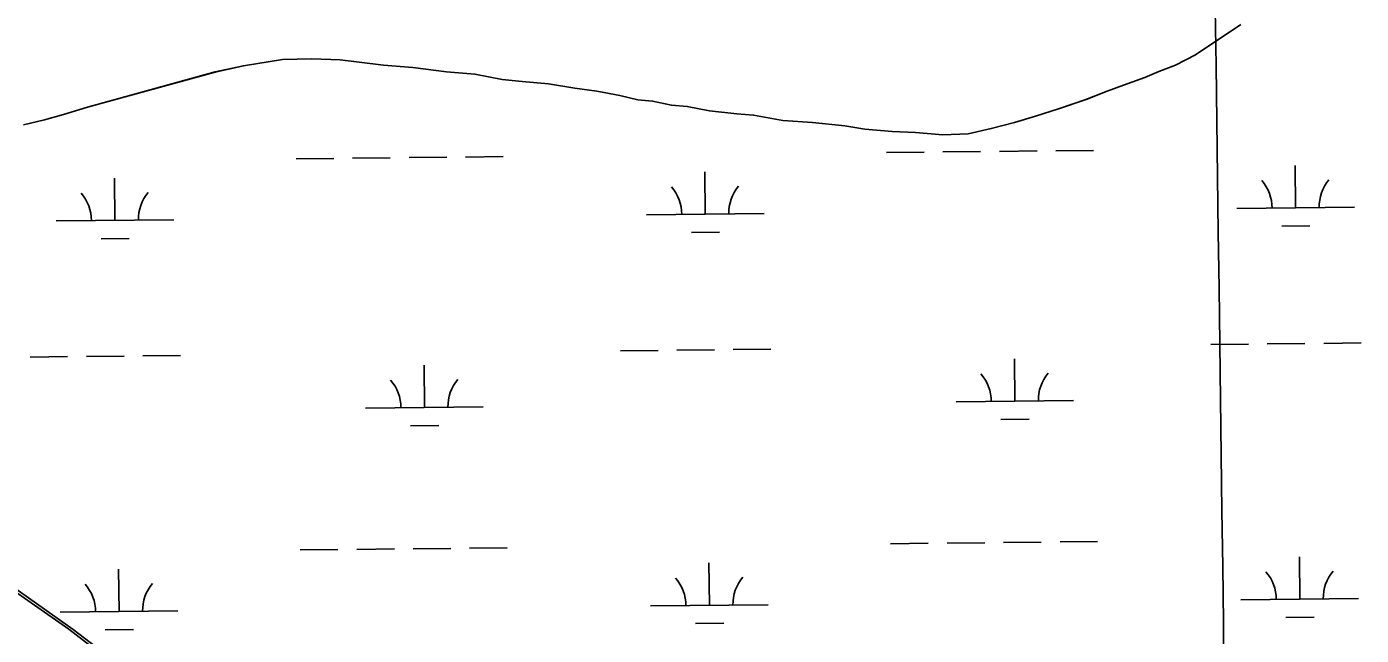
# Model space of a CAD drawing. Extents: x 3734862 to 3772949, y 391520 to 417239.
# Drawn here: x 3761776 to 3762911, y 405056 to 405574 of the extents above; entities that cross this region are included whole.
import ezdxf

# ---------------------------------------------------------------- set-up
doc = ezdxf.new("R2010")
doc.units = 0
for name, color, linetype in [('V-GRID-MAJR', 7, 'Continuous'), ('V-TOPO-SHOR', 7, 'Continuous'), ('V-WETL-SWMP', 7, 'Continuous')]:
    doc.layers.add(name, color=color, linetype=linetype)

msp = doc.modelspace()

# ---------------------------------------------------------------- linework, layer by layer
at = {"layer": 'V-GRID-MAJR'}
msp.add_spline([(3762898.112, 397163.154), (3762817.929, 403220.826), (3762737.7120000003, 409281.10000000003), (3762657.495, 415341.37700000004), (3762657.461, 415343.97500000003)], degree=3, dxfattribs=at)
at = {"layer": 'V-TOPO-SHOR'}
for p, q in [((3762808.397, 405575.619), (3762769.844, 405549.831)), ((3761993.543, 405545.624), (3761960.431, 405540.382)), ((3762018.586, 405546.42100000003), (3761993.543, 405545.624)), ((3762042.7320000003, 405545.436), (3762018.586, 405546.42100000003)), ((3762058.8210000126, 405543.58499999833), (3762042.7320000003, 405545.436)), ((3762769.844, 405549.831), (3762752.8170000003, 405540.953)), ((3761936.265, 405535.108), (3761827.938, 405505.11100000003)), ((3761960.431, 405540.382), (3761936.265, 405535.108)), ((3762079.379, 405540.824), (3762058.8210000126, 405543.58499999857)), ((3762104.416, 405538.94), (3762079.379, 405540.824)), ((3762133.02, 405535.255), (3762104.416, 405538.93999999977)), ((3762157.16, 405533.3729999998), (3762133.02, 405535.25500000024)), ((3762180.394, 405528.814), (3762157.16, 405533.3729999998)), ((3762738.487, 405535.64), (3762726.84, 405530.318)), ((3762752.8170000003, 405540.953), (3762738.487, 405535.64)), ((3762197.3789999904, 405526.96100000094), (3762180.394, 405528.814)), ((3762219.7320000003, 405525.087), (3762197.3789999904, 405526.96100000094)), ((3762242.076, 405521.425), (3762219.7320000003, 405525.08699999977)), ((3762260.846, 405518.6709999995), (3762242.076, 405521.425)), ((3762711.6169999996, 405525.009), (3762694.6, 405518.816)), ((3762726.84, 405530.318), (3762711.6169999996, 405525.009)), ((3762280.5090000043, 405515.0189999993), (3762260.846, 405518.6709999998)), ((3762295.697, 405511.386), (3762280.5090000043, 405515.0189999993)), ((3762308.215999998, 405510.444), (3762295.697, 405511.38599999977)), ((3762324.299, 405506.805), (3762308.215999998, 405510.444)), ((3762676.684, 405511.728), (3762653.4050000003, 405503.767)), ((3762694.6, 405518.816), (3762676.684, 405511.728)), ((3761807.343, 405498.928), (3761791.2289999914, 405494.51899999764)), ((3761827.938, 405505.11100000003), (3761807.343, 405498.928)), ((3762337.7120000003, 405505.858), (3762324.299, 405506.805)), ((3762356.4790000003, 405502.211), (3762337.7120000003, 405505.858)), ((3762379.72, 405499.44), (3762356.4790000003, 405502.211)), ((3762394.0270000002, 405498.492), (3762379.72, 405499.44)), ((3762419.0519999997, 405493.925), (3762394.0270000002, 405498.492)), ((3762653.4050000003, 405503.767), (3762633.705, 405497.57999999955)), ((3761791.2289999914, 405494.51899999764), (3761773.326, 405490.113)), ((3762444.0870000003, 405492.041), (3762419.0519999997, 405493.925)), ((3762471.7980000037, 405489.2509999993), (3762444.0870000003, 405492.041)), ((3762488.7800000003, 405486.505), (3762471.7980000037, 405489.2509999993)), ((3762596.1040000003, 405486.992), (3762576.41, 405482.59500000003)), ((3762615.7970000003, 405492.282), (3762596.1040000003, 405486.992)), ((3762633.705, 405497.57999999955), (3762615.7970000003, 405492.282)), ((3762512.025, 405484.629), (3762488.7800000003, 405486.505)), ((3762531.7, 405483.658), (3762512.025, 405484.629)), ((3762554.9450000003, 405481.782), (3762531.7, 405483.658)), ((3762576.41, 405482.59500000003), (3762554.9450000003, 405481.782)), ((3761692.239, 405144.593), (3761812.031, 405061.26)), ((3761812.031, 405061.26), (3762051.614, 404876.8849999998))]:
    msp.add_line(p, q, dxfattribs=at)
msp.add_lwpolyline([(3761773.326, 405490.113), (3761791.2290000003, 405494.51900000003), (3761807.343, 405498.928), (3761827.938, 405505.11100000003), (3761936.265, 405535.108), (3761960.431, 405540.382), (3761993.543, 405545.62200000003), (3762018.586, 405546.42100000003), (3762042.73, 405545.436), (3762058.821, 405543.585), (3762079.381, 405540.824), (3762104.416, 405538.94), (3762133.02, 405535.255), (3762157.16, 405533.373), (3762180.394, 405528.814), (3762197.381, 405526.961), (3762219.7320000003, 405525.087), (3762242.076, 405521.425), (3762260.846, 405518.67100000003), (3762280.509, 405515.01900000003), (3762295.699, 405511.386), (3762308.216, 405510.444), (3762324.299, 405506.805), (3762337.7120000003, 405505.858), (3762356.4790000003, 405502.211), (3762379.72, 405499.44), (3762394.0270000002, 405498.492), (3762419.052, 405493.925), (3762444.085, 405492.041), (3762471.798, 405489.251), (3762488.7800000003, 405486.505), (3762512.025, 405484.629), (3762531.698, 405483.658), (3762554.9450000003, 405481.782), (3762576.41, 405482.59500000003), (3762596.1040000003, 405486.992), (3762615.7970000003, 405492.282), (3762633.705, 405497.58), (3762653.4050000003, 405503.767), (3762676.686, 405511.728), (3762694.6, 405518.814), (3762711.617, 405525.009), (3762726.84, 405530.318), (3762738.487, 405535.64), (3762752.8170000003, 405540.953), (3762769.844, 405549.831), (3762808.397, 405575.619)], dxfattribs=at)
at = {"layer": 'V-WETL-SWMP'}
for p, q in [((3762507.0885817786, 405466.5931105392), (3762539.0867967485, 405466.9311027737)), ((3762555.085904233, 405467.10009889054), (3762587.0841192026, 405467.43809112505)), ((3762603.0832266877, 405467.60708724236), (3762635.081441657, 405467.94507947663)), ((3762651.0805491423, 405468.11407559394), (3762683.078764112, 405468.4520678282)), ((3762005.208579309, 405461.2918290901), (3762037.206794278, 405461.6298213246)), ((3762053.205901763, 405461.79881744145), (3762085.2041167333, 405462.13680967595)), ((3762101.203224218, 405462.30580579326), (3762133.2014391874, 405462.64379802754)), ((3762149.200546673, 405462.8127941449), (3762181.1987616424, 405463.1507863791)), ((3762854.9211577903, 405419.522382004), (3762854.5409165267, 405455.5203738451)), ((3761851.1611528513, 405408.9198191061), (3761850.780911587, 405444.91781094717)), ((3762353.0411553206, 405414.221100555), (3762352.660914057, 405450.21909239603)), ((3762804.9239469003, 405418.99426913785), (3762904.918368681, 405420.0504948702)), ((3761801.163941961, 405408.39170623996), (3761901.1583637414, 405409.4479319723)), ((3762303.0439444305, 405413.6929876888), (3762403.038366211, 405414.74921342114)), ((3762341.2048108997, 405398.66421424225), (3762365.203472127, 405398.91770841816)), ((3762843.08481337, 405403.9654956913), (3762867.083474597, 405404.2189898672)), ((3761839.32480843, 405393.3629327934), (3761863.323469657, 405393.6164269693)), ((3761874.971115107, 405293.73288067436), (3761906.9693300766, 405294.07087290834)), ((3762280.856472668, 405298.0201854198), (3762312.854687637, 405298.35817765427)), ((3762328.8537951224, 405298.52717377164), (3762360.8520100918, 405298.86516600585)), ((3762376.8511175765, 405299.0341621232), (3762408.8493325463, 405299.3721543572)), ((3762782.7364751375, 405303.32146686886), (3762814.7346901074, 405303.65945910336)), ((3762830.733797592, 405303.82845522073), (3762862.732012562, 405304.16644745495)), ((3762878.7311200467, 405304.3354435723), (3762910.729335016, 405304.6734358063)), ((3761778.9764701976, 405292.71890397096), (3761810.974685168, 405293.0568962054)), ((3761826.973792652, 405293.2258923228), (3761858.972007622, 405293.563884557)), ((3762114.2921974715, 405249.82820242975), (3762113.9119562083, 405285.82619427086)), ((3762616.1721999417, 405255.12948387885), (3762615.7919586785, 405291.12747571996)), ((3762064.294986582, 405249.30008956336), (3762164.289408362, 405250.3563152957)), ((3762566.174989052, 405254.60137101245), (3762666.1694108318, 405255.6575967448)), ((3762604.335855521, 405239.5725975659), (3762628.3345167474, 405239.826091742)), ((3762102.455853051, 405234.2713161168), (3762126.454514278, 405234.524810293)), ((3762606.597025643, 405134.95064458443), (3762638.5952406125, 405135.28863681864)), ((3762654.5943480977, 405135.457632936), (3762686.5925630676, 405135.7956251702)), ((3762008.722378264, 405128.6353864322), (3762040.7205932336, 405128.9733786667)), ((3762056.7197007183, 405129.1423747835), (3762088.7179156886, 405129.48036701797)), ((3762104.7170231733, 405129.64936313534), (3762136.715238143, 405129.98735536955)), ((3762152.714345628, 405130.1563514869), (3762184.7125605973, 405130.49434372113)), ((3762510.6023807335, 405133.93666788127), (3762542.6005957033, 405134.2746601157)), ((3762558.599703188, 405134.4436562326), (3762590.597918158, 405134.78164846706)), ((3762356.554954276, 405081.564657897), (3762356.1747130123, 405117.5626497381)), ((3762858.4349567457, 405086.8659393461), (3762858.054715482, 405122.86393118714)), ((3761854.674951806, 405076.2633764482), (3761854.2947105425, 405112.26136828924)), ((3762306.557743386, 405081.03654503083), (3762406.5521651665, 405082.09277076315)), ((3762808.437745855, 405086.3378264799), (3762908.4321676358, 405087.39405221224)), ((3761804.677740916, 405075.735263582), (3761904.6721626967, 405076.79148931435)), ((3762846.598612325, 405071.30905303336), (3762870.597273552, 405071.56254720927)), ((3761842.8386073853, 405060.70649013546), (3761866.8372686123, 405060.95998431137)), ((3762344.7186098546, 405066.00777158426), (3762368.717271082, 405066.2612657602))]:
    msp.add_line(p, q, dxfattribs=at)
for points in [[(3761773.325, 405490.114), (3761791.2290000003, 405494.518), (3761807.343, 405498.928), (3761827.937, 405505.11), (3761936.265, 405535.107), (3761960.432, 405540.381), (3761993.543, 405545.62200000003), (3762018.5870000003, 405546.42100000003), (3762042.73, 405545.435), (3762058.821, 405543.585), (3762079.381, 405540.824), (3762104.415, 405538.94), (3762133.02, 405535.255), (3762157.16, 405533.374), (3762180.395, 405528.814), (3762197.381, 405526.961), (3762219.7320000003, 405525.088), (3762242.076, 405521.42600000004), (3762260.847, 405518.67100000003), (3762280.509, 405515.02), (3762295.698, 405511.385), (3762308.216, 405510.443), (3762324.3000000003, 405506.804), (3762337.711, 405505.859), (3762356.4790000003, 405502.211), (3762379.721, 405499.439), (3762394.0270000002, 405498.491), (3762419.051, 405493.924), (3762444.085, 405492.04000000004), (3762471.799, 405489.25200000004), (3762488.781, 405486.505), (3762512.026, 405484.628), (3762531.698, 405483.659), (3762554.944, 405481.782), (3762576.411, 405482.59500000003), (3762596.103, 405486.992), (3762615.798, 405492.283), (3762633.705, 405497.581), (3762653.404, 405503.767), (3762676.687, 405511.728), (3762694.6010000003, 405518.814), (3762711.617, 405525.01), (3762726.84, 405530.318), (3762738.487, 405535.64), (3762752.8170000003, 405540.952), (3762769.843, 405549.831), (3762808.397, 405575.62)], [(3761890.469, 405003.818), (3761815.739, 405060.981), (3761730.786, 405120.942)]]:
    msp.add_lwpolyline(points, dxfattribs=at)
for centre, radius, start, end in [((3762799.676288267, 405419.4136685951), 35.24628790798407, 359.8333639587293, 41.377022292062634), ((3762910.155997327, 405420.580648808), 35.24628790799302, 139.83336095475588, 181.3770192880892), ((3761795.916283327, 405408.8111056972), 35.24628790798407, 359.8333639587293, 41.377022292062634), ((3761906.395992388, 405409.9780859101), 35.24628790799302, 139.83336095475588, 181.3770192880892), ((3762297.7962857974, 405414.112387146), 35.24628790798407, 359.8333639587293, 41.377022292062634), ((3762408.2759948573, 405415.27936735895), 35.24628790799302, 139.83336095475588, 181.3770192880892), ((3762059.047327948, 405249.7194890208), 35.24628790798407, 359.8333639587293, 41.377022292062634), ((3762169.527037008, 405250.88646923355), 35.24628790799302, 139.83336095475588, 181.3770192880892), ((3762560.9273304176, 405255.0207704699), 35.24628790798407, 359.8333639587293, 41.377022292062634), ((3762671.4070394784, 405256.1877506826), 35.24628790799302, 139.83336095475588, 181.3770192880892), ((3762301.3100847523, 405081.45594448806), 35.24628790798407, 359.8333639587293, 41.377022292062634), ((3762411.7897938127, 405082.62292470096), 35.24628790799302, 139.83336095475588, 181.3770192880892), ((3762803.190087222, 405086.75722593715), 35.24628790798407, 359.8333639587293, 41.377022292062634), ((3762913.6697962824, 405087.92420615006), 35.24628790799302, 139.83336095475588, 181.3770192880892), ((3761799.4300822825, 405076.1546630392), 35.24628790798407, 359.8333639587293, 41.377022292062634), ((3761909.909791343, 405077.32164325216), 35.24628790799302, 139.83336095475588, 181.3770192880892)]:
    msp.add_arc(centre, radius, start, end, dxfattribs=at)

doc.saveas('drawing.dxf')
